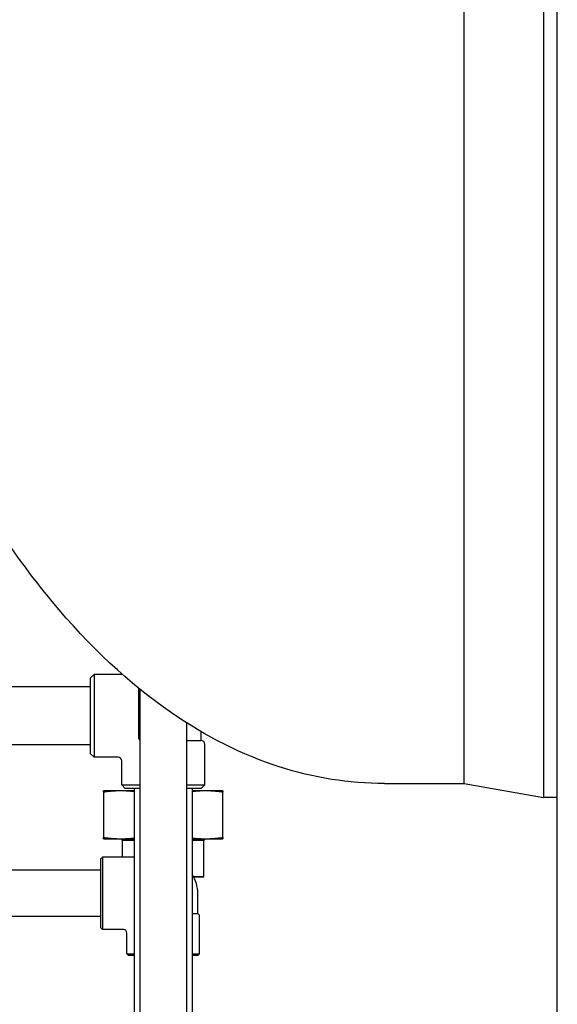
# Model space of a CAD drawing. Header units: inches. Extents: x 24 to 1128, y -69 to 748.
# Tile 275 of 656: x 471 to 480, y 286 to 304. Entities that reach past the tile are written whole.
import ezdxf

# ---------------------------------------------------------------- set-up
doc = ezdxf.new("R2010")
doc.units = ezdxf.units.IN
doc.header["$LTSCALE"] = 32
doc.header["$MEASUREMENT"] = 0
doc.layers.add('Visible (ANSI)', color=7, linetype='Continuous', lineweight=30)

msp = doc.modelspace()

# ---------------------------------------------------------------- linework, layer by layer
at = {"layer": 'Visible (ANSI)'}
for p, q in [((480.28063, 176.36817), (480.28063, 339.23367)), ((480.03261, 334.04617), (480.03261, 290.04617)), ((478.59548, 290.29617), (478.59548, 333.79617)), ((478.59548, 290.29617), (478.59548, 312.04617)), ((480.03261, 312.04617), (480.03261, 290.04617)), ((471.84627, 292.20867), (471.90877, 292.27117)), ((471.84627, 290.83367), (471.84627, 292.20867)), ((471.90877, 292.27117), (471.90877, 290.77117)), ((472.42046, 292.27117), (471.90877, 292.27117)), ((471.84627, 292.04617), (469.84627, 292.04617)), ((472.71127, 292.02414), (472.71127, 291.13617)), ((472.73877, 292.00176), (472.73877, 257.04617)), ((473.57877, 291.39599), (473.57877, 257.04617)), ((472.72958, 291.09198), (472.73877, 291.10117)), ((473.84627, 291.07367), (473.84627, 291.23336)), ((471.84627, 290.99617), (469.84627, 290.99617)), ((473.57877, 291.07367), (473.84627, 291.07367)), ((473.90877, 290.27117), (473.90877, 291.01117)), ((471.84627, 290.83367), (471.90877, 290.77117)), ((472.34627, 290.77117), (471.90877, 290.77117)), ((472.40877, 290.27117), (472.40877, 290.70867)), ((472.40877, 290.27117), (472.73877, 290.27117)), ((472.47127, 290.20867), (472.40877, 290.27117)), ((472.73877, 290.20867), (472.47127, 290.20867)), ((472.63377, 290.20867), (472.63377, 257.04617)), ((473.57877, 290.27117), (473.90877, 290.27117)), ((473.84627, 290.20867), (473.57877, 290.20867)), ((473.68377, 290.20867), (473.68377, 257.04617)), ((473.84627, 290.20867), (473.90877, 290.27117)), ((477.15563, 290.29617), (478.59548, 290.29617)), ((478.59548, 290.29617), (480.03261, 290.04617)), ((472.3951, 290.16408), (472.07877, 290.16408)), ((472.07877, 290.14528), (472.07877, 289.31688)), ((472.63377, 290.16408), (472.3951, 290.16408)), ((473.92245, 290.16408), (473.68377, 290.16408)), ((474.23877, 290.16408), (473.92245, 290.16408)), ((474.23877, 289.31688), (474.23877, 290.14528)), ((480.28063, 290.04617), (480.03261, 290.04617)), ((472.07877, 289.29808), (472.3951, 289.29808)), ((472.3951, 289.29808), (472.63377, 289.29808)), ((472.42627, 289.26808), (472.39627, 289.29808)), ((472.63377, 289.26808), (472.42627, 289.26808)), ((472.42627, 288.96827), (472.42627, 289.26808)), ((473.68377, 289.29808), (473.92245, 289.29808)), ((473.89127, 289.26808), (473.68377, 289.26808)), ((473.89127, 289.26808), (473.92127, 289.29808)), ((473.89127, 288.6187), (473.89127, 289.26808)), ((473.92245, 289.29808), (474.23877, 289.29808)), ((472.03377, 288.93702), (472.06502, 288.96827)), ((472.06502, 288.96827), (472.06502, 287.65577)), ((472.63377, 288.96827), (472.06502, 288.96827)), ((472.03377, 287.68702), (472.03377, 288.93702)), ((472.03377, 288.73202), (469.86877, 288.73202)), ((473.70335, 288.6187), (473.89127, 288.6187)), ((473.87565, 288.60308), (473.71186, 288.60308)), ((473.87565, 288.60308), (473.89127, 288.6187)), ((473.78377, 287.94664), (473.78377, 288.31202)), ((472.03377, 287.89202), (469.86877, 287.89202)), ((473.68377, 287.94664), (473.78377, 287.94664)), ((473.81502, 287.21827), (473.81502, 287.89252)), ((472.03377, 287.68702), (472.06502, 287.65577)), ((472.44002, 287.65577), (472.06502, 287.65577)), ((472.50252, 287.21827), (472.50252, 287.59327)), ((472.50252, 287.21827), (472.63377, 287.21827)), ((472.53377, 287.18702), (472.50252, 287.21827)), ((472.63377, 287.18702), (472.53377, 287.18702)), ((473.68377, 287.21827), (473.81502, 287.21827)), ((473.78377, 287.18702), (473.68377, 287.18702)), ((473.78377, 287.18702), (473.81502, 287.21827))]:
    msp.add_line(p, q, dxfattribs=at)
for centre, radius, start, end in [((472.77377, 291.13617), 0.0625, 180, 235.944202), ((473.84627, 291.01117), 0.0625, 0, 90), ((472.34627, 290.70867), 0.0625, 0, 90), ((473.15877, 288.31202), 0.625, 0, 32.85988), ((473.75252, 287.89252), 0.0625, 0, 60), ((472.44002, 287.59327), 0.0625, 0, 90)]:
    msp.add_arc(centre, radius, start, end, dxfattribs=at)
for points, knots in [([(477.15563, 290.29617), (476.51666, 290.29617), (475.87808, 290.39905), (474.5845, 290.81588), (473.93226, 291.14492), (472.54498, 292.1011), (471.82384, 292.77846), (470.40034, 294.49602), (469.71144, 295.5717), (468.6573, 297.65883), (468.2554, 298.60467), (467.89772, 299.60867)], [0, 0, 0, 0, 0.159742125, 0.159742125, 0.331877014, 0.331877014, 0.542834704, 0.542834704, 0.780352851, 0.780352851, 0.951728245, 0.951728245, 0.951728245, 0.951728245]), ([(472.11538, 290.14528), (472.10364, 290.14375), (472.09434, 290.14299), (472.08223, 290.14299), (472.07877, 290.14375), (472.07877, 290.14528)], [0.405588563, 0.405588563, 0.405588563, 0.405588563, 0.526133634, 0.526133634, 0.646678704, 0.646678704, 0.646678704, 0.646678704]), ([(474.23877, 290.14528), (474.23877, 290.14375), (474.23531, 290.14299), (474.2232, 290.14299), (474.2139, 290.14375), (474.20216, 290.14528)], [0.405588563, 0.405588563, 0.405588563, 0.405588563, 0.526133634, 0.526133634, 0.646678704, 0.646678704, 0.646678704, 0.646678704]), ([(472.07877, 289.31688), (472.07877, 289.31841), (472.08223, 289.31916), (472.09434, 289.31916), (472.10364, 289.31841), (472.11538, 289.31688)], [1.30162193, 1.30162193, 1.30162193, 1.30162193, 1.422167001, 1.422167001, 1.542712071, 1.542712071, 1.542712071, 1.542712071]), ([(474.20216, 289.31688), (474.2139, 289.31841), (474.2232, 289.31916), (474.23531, 289.31916), (474.23877, 289.31841), (474.23877, 289.31688)], [1.30162193, 1.30162193, 1.30162193, 1.30162193, 1.422167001, 1.422167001, 1.542712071, 1.542712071, 1.542712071, 1.542712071])]:
    msp.add_open_spline(points, degree=3, knots=knots, dxfattribs=at)
for points, weights in [([(472.07877, 290.14528), (472.07877, 290.16408), (472.07877, 290.16408)], [1.06125151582, 1.04676875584, 1]), ([(472.3951, 290.16408), (472.25964, 290.16408), (472.11538, 290.14528)], [1, 1.04676875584, 1.06125151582]), ([(472.63377, 290.15027), (472.51165, 290.16408), (472.3951, 290.16408)], [1.05636897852, 1.03998274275, 1]), ([(473.92245, 290.16408), (473.80589, 290.16408), (473.68377, 290.15027)], [1, 1.03998274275, 1.05636897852]), ([(474.20216, 290.14528), (474.0579, 290.16408), (473.92245, 290.16408)], [1.06125151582, 1.04676875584, 1]), ([(474.23877, 290.16408), (474.23877, 290.16408), (474.23877, 290.14528)], [1, 1.04676875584, 1.06125151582]), ([(472.07877, 289.29808), (472.07877, 289.29808), (472.07877, 289.31688)], [1, 1.04676875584, 1.06125151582]), ([(472.11538, 289.31688), (472.25964, 289.29808), (472.3951, 289.29808)], [1.06125151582, 1.04676875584, 1]), ([(473.92245, 289.29808), (474.0579, 289.29808), (474.20216, 289.31688)], [1, 1.04676875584, 1.06125151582]), ([(474.23877, 289.31688), (474.23877, 289.29808), (474.23877, 289.29808)], [1.06125151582, 1.04676875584, 1]), ([(472.3951, 289.29808), (472.51165, 289.29808), (472.63377, 289.31188)], [1, 1.03998274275, 1.05636897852]), ([(473.68377, 289.31188), (473.80589, 289.29808), (473.92245, 289.29808)], [1.05636897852, 1.03998274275, 1])]:
    msp.add_rational_spline(points, weights, degree=2, dxfattribs=at)

doc.saveas('drawing.dxf')
